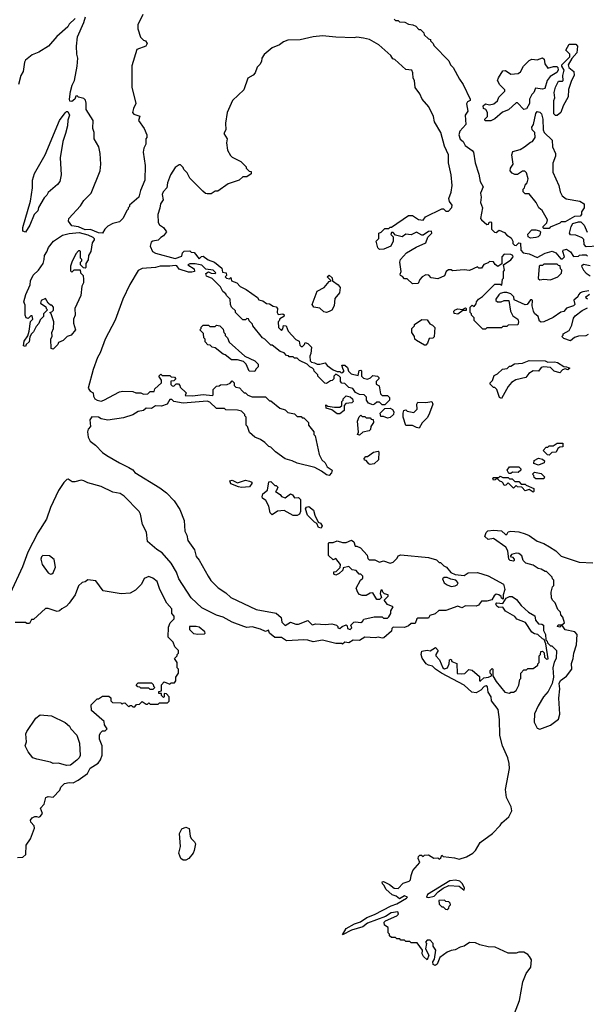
# Model space of a CAD drawing. Extents: x 2348354 to 2479840, y 460476 to 613653.
# Tile 282 of 305: x 2457711 to 2461985, y 566175 to 573605. Entities that reach past the tile are written whole.
import ezdxf

# ---------------------------------------------------------------- set-up
doc = ezdxf.new("R2010")
doc.units = 0

msp = doc.modelspace()

# ---------------------------------------------------------------- linework, layer by layer
at = {"layer": '0CON05XD'}
for points in [[(2458130, 573615), (2458085, 573570), (2458075, 573550), (2457992.3, 573477.7), (2457927.5, 573405), (2457855, 573360), (2457805, 573340), (2457755, 573300), (2457747.5, 573285), (2457736.7, 573215), (2457720, 573185), (2457702.5, 573115)], [(2458640, 573645), (2458602.5, 573565), (2458602.5, 573535), (2458623, 573473), (2458645, 573450), (2458660, 573445), (2458672.5, 573425), (2458662.5, 573405), (2458595, 573380), (2458557, 573257), (2458556.7, 573095), (2458586.7, 572973.3), (2458568.8, 572935), (2458562.5, 572905), (2458571.7, 572891.7), (2458617, 572877), (2458607.5, 572845), (2458650, 572785), (2458670, 572735), (2458670, 572715), (2458662.5, 572705), (2458662.5, 572665), (2458647.5, 572635), (2458643.3, 572605), (2458656.7, 572505), (2458656.4, 572393.6), (2458623, 572317), (2458610, 572265), (2458540, 572205), (2458540, 572195), (2458530, 572185), (2458530, 572175), (2458520, 572165), (2458493, 572107), (2458465, 572080), (2458415, 572067.5), (2458375, 572047.5), (2458352.5, 572025), (2458335, 571994), (2458305, 571996), (2458245, 572021.4), (2458205, 572019.5), (2458155, 572041.2), (2458105, 572050), (2458080, 572085), (2458082.5, 572105), (2458169.3, 572200.7), (2458195, 572240), (2458250, 572295), (2458317.5, 572465), (2458322.5, 572515), (2458317.5, 572595), (2458307.5, 572645), (2458272.5, 572705), (2458272.5, 572755), (2458262.5, 572785), (2458266.2, 572845), (2458213, 572927), (2458212.5, 572975), (2458206.7, 572996.7), (2458195, 573010), (2458155, 573020), (2458145, 573030), (2458135, 573027.5), (2458127.5, 573005), (2458105, 572987.5), (2458090.7, 572990.7), (2458086.7, 573005), (2458095.9, 573064.1), (2458107.9, 573112.1), (2458123.8, 573145), (2458145.7, 573254.3), (2458150, 573315), (2458142.5, 573345), (2458140, 573405), (2458147.5, 573475), (2458196.4, 573583.6), (2458207, 573627)], [(2460535, 573610), (2460545, 573600), (2460565, 573600), (2460575, 573590), (2460617, 573587), (2460645, 573570), (2460677, 573567), (2460700, 573555), (2460721.7, 573531.7), (2460735, 573530), (2460760, 573505), (2460761.7, 573491.7), (2460795, 573460), (2460810, 573455), (2460810, 573445), (2460830, 573425), (2460835, 573410), (2460947.5, 573295), (2460960, 573265), (2460980, 573245), (2461027.5, 573155), (2461056.1, 573116.1), (2461110, 573005), (2461110, 572995), (2461090, 572985), (2461080.7, 572969.3), (2461092.5, 572915), (2461072.5, 572885), (2461076.4, 572813.6), (2461030, 572765), (2461024, 572735), (2461034.3, 572704.3), (2461057.5, 572685), (2461072.5, 572655), (2461125, 572618.8), (2461133.8, 572605), (2461146.7, 572525), (2461175, 572440), (2461183.3, 572385), (2461207.5, 572345), (2461187.5, 572295), (2461192.5, 572265), (2461187.5, 572225), (2461203.3, 572185), (2461187.5, 572105), (2461193.6, 572093.6), (2461235, 572060), (2461248.3, 572061.7), (2461251.7, 572078.3), (2461265, 572080), (2461270, 572075), (2461270, 572025), (2461291.7, 572001.7), (2461305, 572000), (2461327, 572017), (2461368.3, 571998.3), (2461385, 571980), (2461419.3, 571959.3), (2461430, 571935), (2461430, 571915), (2461443, 571903), (2461455, 571900), (2461475, 571920), (2461488.3, 571918.3), (2461490, 571865), (2461510, 571845), (2461555, 571837.5), (2461615, 571810), (2461675, 571843.3), (2461728.3, 571858.3), (2461755, 571846.7), (2461791.7, 571801.7), (2461805, 571800), (2461820, 571815), (2461807.5, 571855), (2461810, 571865), (2461835, 571873.3), (2461865, 571852.5), (2461888.3, 571818.3), (2461925, 571820), (2461933, 571827), (2461955, 571830), (2461985, 571830), (2461995, 571820)], [(2460460, 572025), (2460465, 572030), (2460495, 572030), (2460505, 572040), (2460515, 572040), (2460645, 572127.5), (2460675, 572127.5), (2460718.3, 572098.3), (2460755, 572092.5), (2460773, 572117), (2460895, 572177.5), (2460907, 572177), (2460925, 572160), (2460945, 572160), (2460971.7, 572188.3), (2460972.5, 572205), (2460953.3, 572233.3), (2460947.5, 572255), (2460967, 572303), (2460972.5, 572355), (2460966.7, 572435), (2460946.7, 572525), (2460946.4, 572586.4), (2460915, 572650), (2460886.7, 572755), (2460840, 572835), (2460832.5, 572875), (2460796.7, 572946.7), (2460747.5, 573005), (2460730, 573045), (2460693, 573093), (2460690, 573145), (2460680, 573165), (2460677.5, 573205), (2460670, 573225), (2460625, 573230), (2460540, 573305), (2460525, 573310), (2460510, 573335), (2460420, 573415), (2460350, 573455), (2460305, 573466.7), (2460255, 573472.5), (2460235, 573467.5), (2460095, 573472.5), (2459995, 573483.3), (2459923.9, 573476.1), (2459826.1, 573453.9), (2459735, 573450), (2459701.7, 573438.3), (2459670, 573415), (2459615, 573392.5), (2459555, 573342.5), (2459537.5, 573315), (2459535, 573290), (2459523, 573267), (2459503, 573247), (2459487.5, 573205), (2459473, 573187), (2459432.5, 573165), (2459402.5, 573075), (2459317.5, 572995), (2459276.7, 572905), (2459263.3, 572825), (2459266.1, 572773.9), (2459250, 572745), (2459277.5, 572705), (2459270, 572675), (2459280, 572620), (2459300.7, 572580.7), (2459315, 572567.5), (2459380, 572535), (2459420, 572495), (2459420, 572485), (2459441.7, 572461.7), (2459458.3, 572458.3), (2459458.3, 572441.7), (2459425, 572420), (2459395, 572420), (2459367, 572393), (2459283, 572367), (2459205, 572310), (2459185, 572310), (2459155, 572290), (2459125, 572290), (2459113, 572293), (2459091.7, 572311.7), (2458995, 572410), (2458975, 572450), (2458950, 572475), (2458945, 572490), (2458925, 572510), (2458915, 572510), (2458885, 572490), (2458850, 572435), (2458826.2, 572375), (2458820, 572335), (2458794.3, 572305), (2458785.8, 572285), (2458792.9, 572245), (2458773.8, 572216.2), (2458767.6, 572182.4), (2458754.4, 572135), (2458756.7, 572075), (2458766.1, 572056.1), (2458795, 572037.5), (2458817.5, 572005), (2458796.4, 571973.6), (2458775, 571962.5), (2458755, 571942.5), (2458715, 571933.3), (2458703.3, 571925), (2458696.7, 571895), (2458714, 571855), (2458735, 571843.3), (2458885, 571803.3), (2458935, 571820), (2458940, 571845), (2458951.7, 571858.3), (2458995, 571860), (2459005, 571850), (2459028.3, 571848.3), (2459065, 571800), (2459081.7, 571818.3), (2459095, 571820), (2459133, 571793), (2459180, 571775), (2459235, 571730), (2459240, 571700), (2459267.5, 571695), (2459270, 571675), (2459260, 571665), (2459270, 571655), (2459295, 571650), (2459305, 571660), (2459310, 571635), (2459348.3, 571618.3), (2459375, 571592.5), (2459419.4, 571569.4), (2459505, 571507.5), (2459515, 571490), (2459545, 571483.3), (2459573, 571463), (2459595, 571461.2), (2459623, 571443), (2459645, 571437.5), (2459656.7, 571425), (2459652.5, 571395), (2459661.7, 571381.7), (2459695, 571386.7), (2459705, 571377.5), (2459702.5, 571365), (2459672.5, 571347.5), (2459668.3, 571331.7), (2459660, 571325), (2459663, 571283), (2459685, 571260), (2459697, 571273), (2459701.7, 571298.3), (2459722.5, 571295), (2459736.2, 571255), (2459795, 571192.5), (2459819.3, 571179.3), (2459825, 571150), (2459835, 571140), (2459845, 571140), (2459860, 571155), (2459865, 571170), (2459885, 571162.5), (2459912.5, 571135), (2459907.5, 571085), (2459898.8, 571065), (2459902, 571032), (2459911.2, 571021.2), (2459936, 571016), (2459955, 571006.7), (2459975, 571006.2), (2460016.2, 571016.2), (2460030, 570995), (2460075, 570962.5), (2460105, 570950), (2460125, 570950), (2460135, 570940), (2460148.3, 570941.7), (2460160, 570955), (2460150, 570965), (2460141.7, 570998.3), (2460165, 570997.5), (2460185, 570980), (2460191.7, 570951.7), (2460212.5, 570932.5), (2460265, 570920), (2460273, 570957), (2460285, 570960), (2460290, 570955), (2460290, 570915), (2460305, 570900), (2460335, 570892.5), (2460358.3, 570901.7), (2460375, 570920), (2460410, 570915), (2460420, 570905), (2460420, 570895), (2460400, 570875), (2460400, 570855), (2460421.7, 570841.7), (2460433, 570783), (2460445, 570770), (2460485, 570770), (2460500, 570755), (2460500, 570735), (2460465, 570700), (2460445, 570700), (2460425, 570720), (2460405, 570720), (2460387, 570703), (2460375, 570700), (2460341.7, 570711.7), (2460327.5, 570735), (2460326.7, 570756.7), (2460310, 570775), (2460275, 570777.5), (2460245, 570792.5), (2460225, 570822.5), (2460195, 570830), (2460165, 570860), (2460141.7, 570861.7), (2460130, 570875), (2460130, 570905), (2460118.3, 570918.3), (2460095, 570930), (2460080, 570915), (2460080, 570895), (2460068.3, 570881.7), (2460055, 570880), (2460025, 570860), (2460011.7, 570861.7), (2459960, 570915), (2459960, 570925), (2459931.7, 570951.7), (2459930, 570965), (2459920, 570975), (2459900, 570985), (2459880, 571005), (2459823, 571033), (2459805, 571050), (2459785, 571050), (2459775, 571060), (2459745, 571060), (2459738.3, 571068.3), (2459725, 571070), (2459705, 571090), (2459675, 571100), (2459615, 571150), (2459605, 571150), (2459560, 571195), (2459543.3, 571203.3), (2459470, 571295), (2459468.3, 571308.3), (2459441.7, 571331.7), (2459438.3, 571348.3), (2459425, 571350), (2459415, 571340), (2459395, 571340), (2459340, 571395), (2459338.3, 571408.3), (2459310, 571435), (2459302.5, 571455), (2459300, 571495), (2459270, 571525), (2459266.4, 571536.4), (2459243.6, 571553.6), (2459225, 571590), (2459163, 571653), (2459119.3, 571669.3), (2459115, 571690), (2459135, 571702.5), (2459155, 571693.3), (2459185, 571690), (2459190, 571695), (2459170, 571715), (2459115, 571722.5), (2459085, 571752.5), (2459035, 571763.3), (2458995, 571762.5), (2458980, 571755), (2459027.5, 571725), (2459030, 571705), (2459009.5, 571700.5), (2458985, 571700), (2458915, 571723.3), (2458896.7, 571746.7), (2458885, 571750), (2458845, 571744), (2458770, 571745), (2458735, 571734.2), (2458635, 571726.9), (2458605, 571712.5), (2458543.1, 571606.9), (2458489.2, 571495), (2458431.7, 571338.3), (2458355, 571193.8), (2458319.4, 571090.6), (2458299.4, 571055), (2458265.9, 570965.9), (2458228, 570825), (2458242.3, 570802.3), (2458265, 570790), (2458267.5, 570765), (2458277.5, 570745), (2458295, 570733.3), (2458325, 570727.5), (2458346.4, 570733.6), (2458465, 570797.5), (2458488.3, 570801.7), (2458565, 570800), (2458588.3, 570788.3), (2458625, 570790), (2458645, 570780), (2458677, 570783), (2458695, 570800), (2458725, 570800), (2458731.7, 570818.3), (2458780, 570865), (2458780, 570885), (2458760, 570915), (2458775, 570930), (2458785, 570920), (2458845, 570920), (2458855, 570910), (2458878.3, 570908.3), (2458890, 570895), (2458875, 570880), (2458851.7, 570878.3), (2458851.7, 570851.7), (2458861.7, 570841.7), (2458875, 570840), (2458891.7, 570858.3), (2458908.3, 570858.3), (2458920, 570845), (2458921.7, 570831.7), (2458968.3, 570788.3), (2458960, 570770), (2459015, 570767.5), (2459095, 570777.5), (2459165, 570770), (2459170, 570775), (2459170, 570815), (2459195, 570840), (2459217, 570843), (2459225, 570850), (2459277, 570853), (2459298.3, 570861.7), (2459315, 570880), (2459330, 570865), (2459330, 570845), (2459341.7, 570831.7), (2459368.3, 570828.3), (2459391.7, 570801.7), (2459405, 570790), (2459415, 570790), (2459431.7, 570771.7), (2459465, 570760), (2459565, 570760), (2459595, 570730), (2459605, 570730), (2459673, 570673), (2459715, 570660), (2459735, 570640), (2459785, 570630), (2459805, 570610), (2459835, 570610), (2459841.7, 570601.7), (2459855, 570600), (2459890, 570565), (2459890, 570545), (2459930, 570495), (2459930, 570475), (2459940, 570465), (2459970, 570325), (2459990, 570285), (2460015, 570260), (2460030.7, 570230.7), (2460067.5, 570205), (2460063.3, 570185), (2460045, 570166.7), (2460025, 570170), (2459988.3, 570198.3), (2459936.4, 570226.4), (2459805, 570257.5), (2459767, 570277), (2459715, 570292.5), (2459640, 570345), (2459605, 570380), (2459590, 570385), (2459560, 570415), (2459527, 570437), (2459483.9, 570453.9), (2459445, 570490), (2459430, 570535), (2459420, 570545), (2459420, 570605), (2459410, 570615), (2459410, 570625), (2459385, 570650), (2459355, 570657.5), (2459265, 570660), (2459255, 570670), (2459195, 570670), (2459145, 570720), (2459126.4, 570726.4), (2458945, 570711.4), (2458873.6, 570723.6), (2458858.3, 570738.3), (2458845, 570740), (2458822.5, 570705), (2458782.1, 570687.9), (2458735, 570691.2), (2458705, 570670.8), (2458665, 570672.5), (2458644, 570656), (2458605, 570647.5), (2458565, 570622.5), (2458495, 570600), (2458375, 570582.5), (2458325, 570593.3), (2458305, 570606.7), (2458255, 570608.8), (2458241.2, 570585), (2458246.2, 570535), (2458228, 570515), (2458222.9, 570495), (2458228.8, 570455), (2458243.3, 570425), (2458283.3, 570395), (2458335, 570340), (2458367.7, 570317.7), (2458465, 570260), (2458535, 570226.7), (2458565, 570207.5), (2458579.3, 570189.3), (2458768.3, 570071.7), (2458817.5, 570035), (2458877.5, 569975), (2458918.3, 569908.3), (2458952.5, 569825), (2458957.5, 569745), (2458973.3, 569715), (2458980, 569675), (2459028.8, 569605), (2459042, 569555), (2459065.7, 569525.7), (2459133.3, 569405), (2459154.1, 569374.1), (2459208.3, 569318.3), (2459265, 569280), (2459303.9, 569243.9), (2459495, 569153.3), (2459646.1, 569126.1), (2459683.6, 569093.6), (2459689.3, 569059.3), (2459715, 569032.5), (2459755, 569060), (2459795, 569043.3), (2459815, 569043.3), (2459885, 569072.5), (2459918.3, 569038.3), (2459945, 569047.5), (2460015, 569042.5), (2460065, 569047.5), (2460100, 569035), (2460110, 569025), (2460110, 569015), (2460125, 569010), (2460143, 569027), (2460175, 569037.5), (2460181.7, 569031.7), (2460185, 569010), (2460205, 569002.5), (2460217.5, 569015), (2460210, 569035), (2460231.7, 569058.3), (2460245, 569062.5), (2460285, 569057.5), (2460296.4, 569063.6), (2460308.3, 569081.7), (2460385, 569100)], [(2461765, 572882.5), (2461753, 572883), (2461740, 572895), (2461740, 572995), (2461747.5, 573015), (2461742.5, 573055), (2461752.5, 573095), (2461775, 573140), (2461805, 573140), (2461810, 573145), (2461807.5, 573185), (2461817.5, 573225), (2461800, 573255), (2461800, 573265), (2461860, 573325), (2461860, 573345), (2461830, 573375), (2461855, 573420), (2461905, 573420), (2461917.5, 573405), (2461912.5, 573355), (2461877, 573313), (2461847.5, 573265), (2461852.5, 573245), (2461891.2, 573215), (2461893.8, 573185), (2461872.5, 573145), (2461850.7, 573079.3), (2461847, 573023), (2461810, 572955), (2461792.5, 572905), (2461765, 572882.5)], [(2461221.7, 572841.7), (2461220, 572855), (2461240, 572875), (2461240, 572905), (2461226.4, 572926.4), (2461210, 572935), (2461207.5, 572955), (2461225, 572970), (2461255, 572963.3), (2461288.8, 572971.2), (2461316.4, 572993.6), (2461325, 573020), (2461370, 573065), (2461370, 573075), (2461333.5, 573113.5), (2461316.2, 573145), (2461323, 573167), (2461355, 573220), (2461375, 573221.2), (2461415, 573194), (2461471.7, 573198.3), (2461488.3, 573211.7), (2461512.5, 573255), (2461555, 573297.5), (2461575, 573307.5), (2461615, 573302.5), (2461655, 573317.5), (2461667, 573307), (2461673, 573273), (2461695, 573240), (2461737, 573253), (2461761.7, 573251.7), (2461770, 573245), (2461772.5, 573225), (2461763, 573207), (2461713.6, 573176.4), (2461690, 573145), (2461673, 573087), (2461655, 573080), (2461601.7, 573088.3), (2461590, 573055), (2461575, 573040), (2461557.5, 573005), (2461556.4, 572973.6), (2461535, 572932.5), (2461515, 572927.5), (2461465, 572977.5), (2461455, 572977.5), (2461397.5, 572925), (2461353.9, 572906.1), (2461295, 572857.5), (2461265, 572842.5), (2461221.7, 572841.7)], [(2457755, 572002.5), (2457735, 572010), (2457733.9, 572036.1), (2457792.5, 572235), (2457807.5, 572335), (2457807.5, 572395), (2457822.5, 572445), (2457903.6, 572586.4), (2458011.2, 572845), (2458055, 572902.5), (2458065, 572912.5), (2458075, 572912.5), (2458086.2, 572885), (2458073.6, 572846.4), (2458071.2, 572805), (2458056.7, 572745), (2458036.7, 572685), (2458017, 572563), (2458023.3, 572435), (2458013.3, 572385), (2457997.7, 572362.3), (2457925, 572300), (2457915, 572280), (2457895, 572260), (2457853, 572187), (2457848.3, 572161.7), (2457820, 572135), (2457786.7, 572055), (2457755, 572002.5)], [(2461705, 572030), (2461665, 572030), (2461660, 572035), (2461660, 572045), (2461687, 572073), (2461692.5, 572095), (2461652.5, 572165), (2461627.5, 572185), (2461607.5, 572225), (2461555, 572290), (2461525, 572290), (2461510, 572305), (2461510, 572325), (2461520, 572335), (2461523, 572357), (2461540, 572375), (2461547.5, 572405), (2461535, 572450), (2461521.7, 572461.7), (2461505, 572462.5), (2461465, 572437.5), (2461445, 572436.7), (2461425, 572446.7), (2461410, 572465), (2461412.5, 572485), (2461432.5, 572515), (2461422.5, 572585), (2461430.7, 572609.3), (2461485, 572626.7), (2461520, 572645), (2461565, 572680), (2461580, 572685), (2461600, 572715), (2461597.5, 572755), (2461577.5, 572775), (2461573, 572793), (2461586.7, 572815), (2461603.6, 572896.4), (2461615, 572912.5), (2461635, 572907.5), (2461647.5, 572895), (2461656.7, 572855), (2461660, 572775), (2461667.5, 572755), (2461726.7, 572695), (2461730, 572645), (2461753.3, 572595), (2461753.3, 572575), (2461733, 572523), (2461732.5, 572455), (2461777.5, 572355), (2461787.5, 572305), (2461802.5, 572275), (2461833.6, 572253.6), (2461935, 572236.7), (2461970, 572215), (2461970, 572185), (2461950, 572155), (2461950, 572135), (2461938.3, 572121.7), (2461895, 572120), (2461825, 572080), (2461795, 572080), (2461785, 572070), (2461711.7, 572038.3), (2461705, 572030)], [(2462005, 571560), (2461958.3, 571551.7), (2461940, 571545), (2461925, 571530), (2461920, 571515), (2461891.7, 571488.3), (2461897.5, 571455), (2461887.5, 571445), (2461835, 571427.5), (2461815.7, 571404.3), (2461792.9, 571397.1), (2461735, 571358), (2461665, 571325.8), (2461645, 571322.5), (2461631.2, 571331.2), (2461622.5, 571365), (2461595, 571387.5), (2461586.7, 571405), (2461577.5, 571445), (2461580, 571485), (2461575, 571490), (2461565, 571490), (2461540, 571455), (2461525, 571453.3), (2461441.7, 571491.7), (2461437.5, 571515), (2461416.1, 571536.1), (2461386.4, 571546.4), (2461363.6, 571546.4), (2461335, 571538.8), (2461325, 571530), (2461302.5, 571495), (2461302.5, 571485), (2461315, 571476.7), (2461343, 571477), (2461365, 571486.7), (2461400, 571485), (2461412.5, 571405), (2461430.5, 571370.5), (2461467.5, 571345), (2461472.5, 571325), (2461468.3, 571301.7), (2461395, 571300), (2461385, 571290), (2461355, 571290), (2461345, 571280), (2461235, 571280), (2461225, 571270), (2461205, 571270), (2461140, 571335), (2461140, 571355), (2461120, 571375), (2461120, 571385), (2461110, 571395), (2461110, 571435), (2461125, 571450), (2461138.3, 571441.7), (2461155, 571460), (2461157.5, 571475), (2461172.5, 571495), (2461203, 571517), (2461295, 571610), (2461335, 571610), (2461348.3, 571601.7), (2461351.7, 571648.3), (2461360, 571655), (2461360, 571705), (2461367.5, 571715), (2461360, 571755), (2461415, 571792.5), (2461432.5, 571815), (2461430, 571825), (2461415, 571832.5), (2461365, 571836.7), (2461346.7, 571815), (2461348.3, 571761.7), (2461317, 571743), (2461297, 571757), (2461285, 571777.5), (2461255, 571780), (2461245, 571770), (2461211.7, 571758.3), (2461195, 571730), (2461175, 571730), (2461165, 571740), (2461105, 571712.5), (2461065, 571717.5), (2460975, 571710), (2460965, 571717.5), (2460945, 571717.5), (2460927.5, 571705), (2460915, 571672.5), (2460865, 571650), (2460815, 571656.7), (2460796.1, 571676.1), (2460775, 571680), (2460747.5, 571665), (2460730, 571645), (2460716.1, 571613.9), (2460675, 571612.5), (2460635, 571650), (2460615, 571650), (2460598.3, 571668.3), (2460582.5, 571675), (2460580, 571685), (2460587.5, 571705), (2460577.5, 571775), (2460582.5, 571795), (2460630, 571845), (2460701.7, 571888.3), (2460775, 571920), (2460790, 571965), (2460820, 571995), (2460818.3, 572008.3), (2460795, 572007.5), (2460755, 571980), (2460745, 571980), (2460705, 572002.5), (2460665, 571981.2), (2460623, 571987), (2460595, 571966.2), (2460545, 571980), (2460528.3, 571998.3), (2460515, 572000), (2460510, 571985), (2460527.5, 571967.5), (2460527.5, 571935), (2460510, 571895), (2460457, 571873), (2460425, 571870), (2460413, 571883), (2460400, 571935), (2460420, 571955), (2460420, 571995), (2460438.3, 572001.7), (2460460, 572025)], [(2461565, 571956.7), (2461547, 571967), (2461543, 571987), (2461575, 572020), (2461605, 572020), (2461631.7, 572011.7), (2461640, 572005), (2461635, 571980), (2461622.5, 571967.5), (2461605, 571962.5), (2461565, 571956.7)], [(2462073, 571897), (2461985, 571890), (2461968.3, 571908.3), (2461967, 571947), (2461955, 571960), (2461905, 571980), (2461865, 571982.5), (2461857.5, 571995), (2461870, 572045), (2461883.6, 572066.4), (2461925, 572080), (2461945, 572080), (2461970, 572055), (2461991.7, 572001.7)], [(2457965, 571120), (2457950, 571125), (2457947.5, 571195), (2457957, 571217), (2457953.8, 571245), (2457966.7, 571275), (2457968.8, 571325), (2457950, 571385), (2457940, 571395), (2457955, 571400), (2457967, 571413), (2457966.1, 571436.1), (2457955, 571450), (2457945, 571450), (2457927, 571467), (2457905, 571500), (2457873.6, 571486.4), (2457867.5, 571465), (2457908.3, 571438.3), (2457910, 571425), (2457920, 571415), (2457890, 571385), (2457890, 571365), (2457865, 571340), (2457857, 571313), (2457835, 571290), (2457815, 571250), (2457800, 571235), (2457788.3, 571211.7), (2457782.5, 571175), (2457760, 571155), (2457755, 571140), (2457740, 571145), (2457745, 571180), (2457771.7, 571218.3), (2457782.5, 571255), (2457793, 571327), (2457810, 571345), (2457805, 571370), (2457795, 571370), (2457775, 571350), (2457760, 571355), (2457752.5, 571375), (2457751.7, 571451.7), (2457742.5, 571475), (2457758.3, 571531.7), (2457790, 571605), (2457792.5, 571635), (2457813.9, 571676.1), (2457852.5, 571715), (2457887.5, 571765), (2457896.7, 571795), (2457897.5, 571825), (2457916.7, 571853.3), (2457927.5, 571885), (2457966.7, 571935), (2458035, 571980), (2458085, 571992.5), (2458159.7, 571999.7), (2458225, 571982), (2458262.5, 571965), (2458272.5, 571955), (2458272.5, 571945), (2458258.3, 571921.7), (2458247.5, 571855), (2458230, 571825), (2458227, 571793), (2458210, 571765), (2458210, 571735), (2458205, 571730), (2458191.7, 571731.7), (2458170, 571755), (2458170, 571775), (2458180, 571785), (2458180, 571795), (2458170, 571805), (2458170, 571855), (2458165, 571860), (2458155, 571860), (2458135, 571837.5), (2458103.8, 571775), (2458093.8, 571745), (2458095, 571710), (2458105, 571700), (2458123, 571717), (2458168.3, 571718.3), (2458170, 571695), (2458190, 571675), (2458192.5, 571645), (2458191.7, 571618.3), (2458180, 571595), (2458172.5, 571525), (2458127.5, 571425), (2458130, 571375), (2458116.7, 571345), (2458116.7, 571315), (2458132.5, 571265), (2458100, 571225), (2458070, 571215), (2458040, 571185), (2458005, 571170), (2458000, 571155), (2457965, 571120)], [(2461715, 571642.5), (2461770, 571665), (2461798.3, 571691.7), (2461800, 571715), (2461790, 571725), (2461788.3, 571748.3), (2461775, 571750), (2461765, 571760), (2461665, 571760), (2461655, 571750), (2461635, 571750), (2461630, 571745), (2461621.7, 571651.7), (2461635, 571642.5), (2461665, 571646.7), (2461715, 571642.5)], [(2462015, 571747.5), (2461963, 571757), (2461950, 571745), (2461964, 571714), (2461982.9, 571692.9), (2462015, 571673.3)], [(2460025, 571396.7), (2460005, 571400), (2459975, 571428.8), (2459930, 571435), (2459917.5, 571455), (2459954.2, 571555.8), (2460006.7, 571585), (2460045, 571630), (2460060, 571635), (2460030, 571665), (2460045, 571677.5), (2460068.3, 571658.3), (2460070, 571635), (2460112.5, 571605), (2460127.5, 571585), (2460123.3, 571545), (2460089.5, 571500.5), (2460083.3, 571445), (2460066, 571414), (2460045, 571403.3), (2460025, 571396.7)], [(2461995, 571496.7), (2461984, 571504), (2461982.5, 571515), (2462010, 571535)], [(2461015, 571382.5), (2460988.3, 571388.3), (2460986.7, 571405), (2460996.7, 571415), (2461015, 571422.5), (2461051.7, 571418.3), (2461075, 571430), (2461080, 571425), (2461078.3, 571411.7), (2461055, 571410), (2461015, 571382.5)], [(2462000, 571230), (2461981.7, 571218.3), (2461925, 571217.5), (2461895, 571207.5), (2461865, 571182.5), (2461815, 571200), (2461800, 571215), (2461810, 571225), (2461810, 571235), (2461855, 571260), (2461875, 571300), (2461888.3, 571351.7), (2461900.7, 571369.3), (2461955, 571410), (2461995, 571430)], [(2459485, 570950), (2459441.7, 570951.7), (2459420, 571005), (2459400, 571025), (2459355, 571037.5), (2459308.3, 571038.3), (2459260, 571075), (2459245, 571080), (2459185, 571130), (2459163, 571133), (2459148.3, 571148.3), (2459131.7, 571151.7), (2459110, 571175), (2459110, 571195), (2459100, 571205), (2459098.3, 571238.3), (2459070, 571265), (2459080, 571275), (2459080, 571285), (2459095, 571300), (2459135, 571300), (2459145, 571290), (2459185, 571290), (2459195, 571300), (2459220, 571295), (2459245, 571270), (2459250, 571245), (2459260, 571235), (2459261.7, 571221.7), (2459280, 571205), (2459291.7, 571171.7), (2459410, 571065), (2459485, 571030), (2459510, 571005), (2459510, 570985), (2459491.7, 570968.3), (2459485, 570950)], [(2460775, 571150), (2460765, 571150), (2460703.6, 571183.6), (2460692.5, 571195), (2460690, 571215), (2460670, 571245), (2460670, 571275), (2460690, 571295), (2460690, 571305), (2460745, 571342.5), (2460785, 571340), (2460805, 571310), (2460825, 571300), (2460841.7, 571281.7), (2460838.3, 571211.7), (2460827, 571203), (2460800, 571200), (2460787, 571163), (2460775, 571150)], [(2461345, 570747.5), (2461330, 570755), (2461310, 570815), (2461295, 570830), (2461285, 570830), (2461260, 570855), (2461260, 570865), (2461277, 570883), (2461290.7, 570919.3), (2461316.4, 570933.6), (2461353, 570967), (2461387, 570973), (2461405, 570990), (2461415, 570990), (2461443, 571007), (2461505, 571012.5), (2461555, 571032.5), (2461675, 571030), (2461695, 571020), (2461745, 571022.5), (2461767, 571017), (2461815, 570987.5), (2461835, 570986.7), (2461860, 570975), (2461845, 570962.5), (2461825, 570970), (2461806.4, 570963.6), (2461785, 570940), (2461741.7, 570951.7), (2461715, 570980), (2461665, 570986.7), (2461645, 570980), (2461625, 570952.5), (2461584, 570956), (2461552.5, 570935), (2461530, 570905), (2461453, 570887), (2461421.7, 570868.3), (2461395, 570837.5), (2461345, 570747.5)], [(2460125, 570630), (2460105, 570630), (2460065, 570660), (2460023, 570673), (2460021.7, 570698.3), (2460035, 570690), (2460085, 570680), (2460125, 570680), (2460140, 570695), (2460140, 570725), (2460150, 570735), (2460150, 570745), (2460173, 570767), (2460205, 570760), (2460222.5, 570745), (2460227, 570723), (2460217, 570713), (2460171.7, 570708.3), (2460160, 570695), (2460160, 570655), (2460125, 570630)], [(2460725, 570523.3), (2460705, 570526.7), (2460675, 570542.5), (2460623.6, 570543.6), (2460602.5, 570605), (2460602.5, 570635), (2460610, 570655), (2460625, 570660), (2460635, 570650), (2460685, 570640), (2460710, 570665), (2460707.5, 570705), (2460715, 570720), (2460773.9, 570716.1), (2460820, 570725), (2460827.5, 570705), (2460802.5, 570635), (2460786.4, 570603.6), (2460745.9, 570564.1), (2460725, 570523.3)], [(2460275, 570470), (2460260, 570475), (2460267.5, 570492.5), (2460260, 570575), (2460271.7, 570608.3), (2460285, 570620), (2460295, 570610), (2460315, 570610), (2460325, 570600), (2460355, 570600), (2460361.7, 570591.7), (2460378.3, 570588.3), (2460380, 570565), (2460360, 570535), (2460358.3, 570511.7), (2460347, 570503), (2460298.3, 570491.7), (2460275, 570470)], [(2460485, 570597.5), (2460455, 570610), (2460435, 570610), (2460430, 570635), (2460465, 570670), (2460505, 570672.5), (2460523, 570663), (2460532.5, 570645), (2460530, 570625), (2460505, 570602.5), (2460485, 570597.5)], [(2461705, 570320), (2461691.7, 570321.7), (2461660, 570355), (2461681.7, 570378.3), (2461695, 570380), (2461705, 570390), (2461735, 570390), (2461765, 570410), (2461808.3, 570408.3), (2461808.3, 570381.7), (2461785, 570380), (2461770, 570370), (2461758.3, 570341.7), (2461725, 570340), (2461705, 570320)], [(2460355, 570247.5), (2460345, 570252.5), (2460325, 570280), (2460311.7, 570281.7), (2460310, 570295), (2460321.7, 570308.3), (2460335, 570310), (2460379.3, 570340.7), (2460415, 570350), (2460420, 570345), (2460417, 570283), (2460385, 570253.3), (2460355, 570247.5)], [(2461415, 570180), (2461401.7, 570181.7), (2461387.5, 570205), (2461405, 570230), (2461475, 570230), (2461490, 570215), (2461490, 570205), (2461471.7, 570188.3), (2461428.3, 570191.7), (2461415, 570180)], [(2461625, 570242.5), (2461590, 570255), (2461591.7, 570278.3), (2461625, 570297.5), (2461655, 570290), (2461670, 570275), (2461668.3, 570261.7), (2461625, 570242.5)], [(2461585, 570040), (2461555, 570060), (2461525, 570050), (2461498.3, 570078.3), (2461465, 570080), (2461455, 570090), (2461435, 570070), (2461395, 570110), (2461378.3, 570091.7), (2461365, 570090), (2461358.3, 570108.3), (2461348.3, 570118.3), (2461331.7, 570121.7), (2461318.3, 570138.3), (2461305, 570140), (2461298.3, 570131.7), (2461285, 570130), (2461280, 570145), (2461285, 570150), (2461325, 570150), (2461335, 570160), (2461355, 570150), (2461395, 570150), (2461405, 570140), (2461425, 570140), (2461445, 570120), (2461475, 570120), (2461495, 570100), (2461525, 570100), (2461531.7, 570091.7), (2461588.3, 570068.3), (2461590, 570045), (2461585, 570040)], [(2461665, 570140), (2461605, 570140), (2461591.7, 570151.7), (2461590, 570165), (2461580, 570175), (2461595, 570190), (2461645, 570180), (2461670, 570155), (2461665, 570140)], [(2460385, 569100), (2460445, 569100), (2460455, 569090), (2460485, 569090), (2460495, 569100), (2460510, 569125), (2460510, 569145), (2460527.5, 569175), (2460485, 569192.5), (2460460, 569225), (2460490, 569255), (2460490, 569265), (2460463, 569273), (2460450, 569285), (2460445, 569300), (2460435, 569300), (2460430, 569275), (2460440, 569245), (2460425, 569230), (2460405, 569230), (2460375, 569280), (2460355, 569277.5), (2460325, 569260), (2460295, 569260), (2460275, 569267.5), (2460261.7, 569281.7), (2460250, 569315), (2460283, 569377), (2460298.3, 569391.7), (2460300, 569405), (2460285, 569420), (2460271.7, 569421.7), (2460248.3, 569448.3), (2460220, 569455), (2460195, 569480), (2460151.7, 569468.3), (2460148.3, 569451.7), (2460120, 569425), (2460097, 569413), (2460081.7, 569421.7), (2460081.7, 569438.3), (2460098.3, 569441.7), (2460128.3, 569471.7), (2460130, 569495), (2460095, 569540), (2460075, 569530), (2460041.7, 569561.7), (2460040, 569655), (2460045, 569660), (2460075, 569660), (2460105, 569673.3), (2460145, 569661.2), (2460175, 569660), (2460215, 569677.5), (2460232.5, 569665), (2460241.7, 569631.7), (2460255, 569632.5), (2460280.7, 569620.7), (2460332.5, 569565), (2460338.3, 569538.3), (2460348.3, 569528.3), (2460389.3, 569529.3), (2460425, 569512.5), (2460455, 569522.5), (2460505, 569503.8), (2460529.3, 569510.7), (2460558.3, 569541.7), (2460565, 569560), (2460585, 569566.7), (2460795, 569547.5), (2460855, 569530), (2460875, 569510), (2460885, 569510), (2460910, 569485), (2460930, 569475), (2460963.6, 569433.6), (2460995, 569417.5), (2461065, 569410), (2461095, 569430), (2461165, 569432.5), (2461245, 569408.8), (2461360, 569345), (2461370, 569305), (2461357.5, 569265), (2461358.3, 569231.7), (2461345, 569240), (2461342.5, 569252.5), (2461326.1, 569266.1), (2461305, 569270), (2461291.2, 569258.8), (2461273.6, 569226.4), (2461233.6, 569216.4), (2461195, 569216.7), (2461171.7, 569188.3), (2461155, 569180), (2461075, 569182.5), (2461045, 569167.5), (2461015, 569180), (2460925, 569146.7), (2460873.6, 569146.4), (2460845, 569122.5), (2460805, 569110), (2460795, 569090), (2460715, 569090), (2460706.4, 569083.6), (2460695, 569050), (2460665, 569050), (2460645, 569030), (2460615, 569017.5), (2460528.3, 569021.7), (2460518.3, 569011.7), (2460515, 568990), (2460458.3, 568941.7), (2460445, 568937.5), (2460415, 568946.7), (2460395, 568940), (2460315, 568946.7), (2460275, 568920), (2460227, 568923), (2460195, 568902.5), (2460165, 568907.5), (2460145, 568892.5), (2460137.5, 568897.5), (2460095, 568896.7), (2459995, 568923.3), (2459925, 568910), (2459885, 568923.8), (2459855, 568926.7), (2459725, 568918.8), (2459685, 568944), (2459635, 568942), (2459596.7, 568975), (2459588.3, 568998.3), (2459582.5, 568995), (2459565, 568988.8), (2459526.9, 569006.9), (2459465, 569022.5), (2459425, 569017.5), (2459402.5, 569025), (2459315, 569060), (2459245, 569096.2), (2459195, 569111.2), (2459085, 569166.7), (2459005, 569242.5), (2458912.5, 569385), (2458893.3, 569435), (2458853.3, 569505), (2458785, 569582.5), (2458745, 569607.5), (2458676.4, 569666.4), (2458667.5, 569737.5), (2458638.8, 569795), (2458622.5, 569875), (2458612.5, 569895), (2458498.9, 570008.9), (2458469.7, 570029.7), (2458415, 570040), (2458325, 570083.8), (2458225, 570111.2), (2458195, 570126.2), (2458175, 570131.2), (2458127, 570117), (2458107, 570117), (2458077.7, 570137.7), (2458067.5, 570135), (2458045, 570112), (2458005, 570052), (2457944.5, 569925), (2457914.4, 569835), (2457848.1, 569731.9), (2457772.7, 569587.3), (2457732.7, 569477.3), (2457638.5, 569275)], [(2459385, 570076.2), (2459361.2, 570081.2), (2459305, 570103.3), (2459297.5, 570125), (2459315, 570130), (2459355, 570110), (2459415, 570131.2), (2459445, 570123.8), (2459462.5, 570115), (2459463.3, 570105), (2459445, 570080), (2459385, 570076.2)], [(2459805, 569863.3), (2459775, 569863.3), (2459705, 569902.5), (2459655, 569896.7), (2459615, 569870), (2459600, 569885), (2459591.2, 569935), (2459566.9, 569976.9), (2459542.5, 569995), (2459540, 570005), (2459545, 570027.5), (2459580, 570055), (2459591.7, 570118.3), (2459605, 570120), (2459635, 570090), (2459645, 570090), (2459658.3, 570078.3), (2459648.3, 570051.7), (2459640, 570045), (2459675, 570022.5), (2459685, 570007.5), (2459715, 569997.5), (2459755, 570027.5), (2459769.3, 570019.3), (2459785, 569997.5), (2459815, 570000), (2459830, 569985), (2459830, 569895), (2459822.5, 569875), (2459805, 569863.3)], [(2459985, 569767.5), (2459965, 569773.8), (2459953, 569803), (2459935, 569813.3), (2459882.5, 569865), (2459867.5, 569915), (2459875, 569927.5), (2459891.7, 569931.7), (2459927.5, 569905), (2459936.7, 569865), (2459962.5, 569812.5), (2459980, 569805), (2459992.5, 569785), (2459985, 569767.5)], [(2460281.8, 566798.2), (2460330, 566830), (2460387.9, 566852.1), (2460512.4, 566917.6), (2460556.8, 566933.2), (2460630, 566975), (2460636.7, 566985), (2460615, 566993.3), (2460575, 566972), (2460551.2, 566991.2), (2460521.1, 567001.1), (2460473.7, 567043.7), (2460461.2, 567071.2), (2460447.5, 567085), (2460445, 567100), (2460455, 567102.5), (2460500, 567080), (2460535, 567052.5), (2460565, 567050), (2460605, 567090), (2460650, 567105), (2460660, 567115), (2460663, 567147), (2460677.5, 567185), (2460730, 567245), (2460717.5, 567275), (2460718.3, 567291.7), (2460728.3, 567301.7), (2460741.7, 567301.7), (2460755, 567290), (2460765, 567300), (2460795, 567302.5), (2460835, 567277.5), (2460865, 567280), (2460875, 567270), (2460888.3, 567281.7), (2460895, 567300), (2460905, 567290), (2460991.7, 567281.7), (2461025, 567270), (2461081.7, 567288.3), (2461130, 567315), (2461150, 567335), (2461183.6, 567396.4), (2461276.4, 567463.6), (2461336.4, 567523.6), (2461347.5, 567545), (2461400.7, 567589.3), (2461423.3, 567635), (2461418.8, 567665), (2461403.3, 567695), (2461383.8, 567735), (2461376.2, 567795), (2461406.7, 567955), (2461403, 567993), (2461392.5, 568035), (2461353.3, 568125), (2461333.6, 568203.6), (2461330, 568325), (2461319.3, 568399.3), (2461270, 568465), (2461267.5, 568495), (2461245, 568530), (2461240.7, 568570.7), (2461228.8, 568578.8), (2461215, 568573.8), (2461190, 568545), (2461155, 568526.2), (2461120.9, 568530.9), (2461062.7, 568582.7), (2460893.3, 568675), (2460847.5, 568705), (2460825, 568727.5), (2460795, 568733.8), (2460777.5, 568745), (2460748.3, 568788.3), (2460740, 568815), (2460745, 568840), (2460785, 568847.5), (2460807, 568843), (2460847, 568867), (2460867.5, 568845), (2460850, 568815), (2460850, 568805), (2460877.5, 568775), (2460902.5, 568715), (2460915, 568707.5), (2460937.5, 568715), (2460950, 568745), (2460952.5, 568775), (2460965, 568780), (2460971.7, 568761.7), (2461007.5, 568747.5), (2461011.7, 568671.7), (2461040.7, 568669.3), (2461068.3, 568671.7), (2461098.3, 568701.7), (2461125, 568696.7), (2461178.3, 568648.3), (2461180, 568615), (2461185, 568612.5), (2461211.7, 568638.3), (2461247, 568643), (2461270, 568655), (2461270, 568665), (2461260, 568675), (2461260, 568695), (2461275, 568710), (2461280, 568705), (2461280, 568655), (2461305, 568610), (2461371.7, 568531.7), (2461405, 568522.5), (2461415, 568530), (2461435, 568530), (2461457, 568543), (2461477, 568583), (2461483, 568627), (2461490, 568635), (2461490, 568675), (2461515, 568700), (2461535, 568700), (2461545, 568710), (2461585, 568710), (2461620, 568735), (2461620, 568745), (2461630, 568755), (2461630, 568805), (2461640, 568815), (2461641.7, 568838.3), (2461655, 568840), (2461668.3, 568828.3), (2461670, 568795), (2461685, 568780), (2461697, 568783), (2461680, 568895), (2461668.3, 568928.3), (2461653.6, 568933.6), (2461620, 568965), (2461595, 568970), (2461573.6, 568983.6), (2461526, 569056), (2461461.7, 569081.7), (2461445, 569102.5), (2461375, 569142.5), (2461355, 569172.5), (2461325, 569170), (2461309.3, 569179.3), (2461302.5, 569195), (2461310, 569205), (2461355, 569200), (2461380.7, 569239.3), (2461405, 569252.5), (2461425, 569252.5), (2461459.3, 569229.3), (2461492.5, 569185), (2461550, 569135), (2461596.4, 569106.4), (2461602.5, 569075), (2461625, 569047.5), (2461650, 569045), (2461663.3, 569035), (2461662.5, 568995), (2461677, 568967), (2461680, 568925), (2461690, 568915), (2461691.7, 568901.7), (2461715, 568880), (2461725, 568880), (2461760, 568845), (2461757.5, 568785), (2461743, 568757), (2461732.5, 568715), (2461737.5, 568645), (2461727.5, 568595), (2461697.5, 568535), (2461662.5, 568495), (2461621.7, 568428.3), (2461593.6, 568366.4), (2461592.5, 568305), (2461615, 568260), (2461635, 568251.2), (2461715, 568282.2), (2461775, 568326.2), (2461784.5, 568365.5), (2461778.2, 568485), (2461784.2, 568555), (2461781.2, 568595), (2461791.4, 568618.6), (2461835, 568650.8), (2461875.6, 568705), (2461874.1, 568745.9), (2461886.7, 568785), (2461890, 568825), (2461911.7, 568888.3), (2461916.7, 568965), (2461897.5, 568985), (2461825, 569002), (2461805, 569030), (2461795, 569030), (2461785, 569021.2), (2461767.5, 569025), (2461772.3, 569037.7), (2461801.7, 569038.3), (2461820, 569055), (2461807, 569097), (2461793, 569113), (2461790, 569135), (2461770, 569155), (2461750, 569205), (2461730, 569225), (2461723, 569243), (2461720, 569285), (2461730, 569325), (2461740, 569335), (2461740, 569375), (2461730, 569385), (2461728.3, 569398.3), (2461685, 569440), (2461675, 569440), (2461645, 569460), (2461623, 569463), (2461585, 569490), (2461530, 569505), (2461510, 569525), (2461498.3, 569558.3), (2461477, 569577), (2461455, 569580), (2461421.7, 569568.3), (2461410, 569555), (2461428.3, 569548.3), (2461440, 569535), (2461440, 569525), (2461435, 569520), (2461410, 569525), (2461400, 569535), (2461393, 569597), (2461377.5, 569625), (2461285, 569690), (2461245, 569682.5), (2461220, 569705), (2461230, 569735), (2461241.7, 569748.3), (2461285, 569752.5), (2461345, 569747.5), (2461375, 569720), (2461385, 569720), (2461395, 569740), (2461415, 569746.7), (2461475, 569741.2), (2461525, 569726.2), (2461555, 569713.3), (2461615, 569670), (2461665, 569653.3), (2461707.3, 569627.3), (2461755, 569596.2), (2461795, 569556.7), (2461931.7, 569511.7), (2462035, 569506.2)], [(2457945, 569420), (2457955, 569422.5), (2457965, 569430), (2457982.5, 569475), (2457971.2, 569531.2), (2457935, 569560), (2457885, 569561.2), (2457875, 569552.5), (2457870, 569535), (2457880, 569495), (2457925, 569430), (2457945, 569420)], [(2457695, 567282.5), (2457735, 567286.7), (2457757.5, 567305), (2457761.2, 567375), (2457793.3, 567425), (2457822.5, 567505), (2457821.7, 567521.7), (2457795, 567550), (2457792.5, 567565), (2457805, 567582.5), (2457825, 567592.5), (2457838.3, 567591.7), (2457855, 567587.5), (2457865, 567592.5), (2457882.5, 567615), (2457867.5, 567655), (2457896.2, 567685), (2457907.5, 567735), (2457925, 567743.3), (2457965, 567737.5), (2458015, 567790), (2458022.5, 567815), (2458049.3, 567840.7), (2458085, 567850), (2458115, 567847.5), (2458153.6, 567866.4), (2458223.9, 567916.1), (2458242, 567958), (2458302.5, 567995), (2458320.7, 568019.3), (2458332.5, 568055), (2458332.5, 568125), (2458312.5, 568175), (2458312.5, 568205), (2458320, 568225), (2458335, 568240), (2458355, 568240), (2458370, 568255), (2458350, 568285), (2458348.3, 568308.3), (2458253, 568393), (2458250, 568435), (2458295, 568480), (2458305, 568480), (2458335, 568500), (2458385, 568500), (2458398.3, 568488.3), (2458400, 568465), (2458411.7, 568451.7), (2458475, 568450), (2458485, 568440), (2458491.7, 568448.3), (2458505, 568450), (2458535, 568420), (2458545, 568430), (2458555, 568430), (2458565, 568420), (2458580, 568420), (2458591.7, 568438.3), (2458615, 568440), (2458635, 568460), (2458665, 568440), (2458675, 568440), (2458685, 568450), (2458695, 568440), (2458755, 568440), (2458765, 568450), (2458825, 568450), (2458838.3, 568461.7), (2458840, 568495), (2458818.3, 568518.3), (2458800, 568520), (2458800, 568495), (2458795, 568490), (2458780, 568505), (2458780, 568520), (2458761.7, 568521.7), (2458760, 568535), (2458780, 568540), (2458780, 568585), (2458801.7, 568608.3), (2458845, 568590), (2458855, 568600), (2458878.3, 568601.7), (2458890, 568615), (2458890, 568645), (2458910, 568675), (2458910, 568705), (2458900, 568715), (2458900, 568755), (2458880, 568785), (2458900, 568805), (2458900, 568815), (2458910, 568825), (2458910, 568845), (2458881.7, 568871.7), (2458868.3, 568908.3), (2458832.5, 568945), (2458835, 569020), (2458846.4, 569053.6), (2458877, 569083), (2458877.5, 569105), (2458860, 569125), (2458858.3, 569158.3), (2458821.7, 569201.7), (2458768.8, 569305), (2458748.8, 569365), (2458715, 569391.2), (2458685, 569403.3), (2458650.5, 569389.5), (2458630, 569345), (2458585, 569300), (2458545, 569276.7), (2458478, 569272), (2458340, 569295), (2458285, 569370), (2458225, 569377.5), (2458205, 569362.5), (2458181.7, 569358.3), (2458155, 569332.5), (2458130, 569265), (2458085, 569201.2), (2458065, 569178.8), (2458029.3, 569160.7), (2458012.5, 569145), (2457995, 569140), (2457925, 569162.5), (2457905, 569162.5), (2457815, 569080), (2457801.7, 569078.3), (2457785, 569050), (2457765, 569050), (2457755, 569057.5), (2457677, 569057)], [(2460965, 569327.5), (2460995, 569333.3), (2461010, 569340), (2461017.5, 569355), (2461000, 569375), (2460963, 569383), (2460935, 569396.7), (2460913.6, 569396.4), (2460900, 569385), (2460912.5, 569355), (2460935, 569340), (2460965, 569327.5)], [(2459055, 568967.5), (2459105, 568970), (2459110, 568975), (2459107.5, 568985), (2459065, 569020), (2459043.6, 569026.4), (2458992.5, 569025), (2458993, 569003), (2459023, 568973), (2459055, 568967.5)], [(2458715, 568550), (2458695, 568550), (2458685, 568560), (2458625, 568560), (2458618.3, 568568.3), (2458601.7, 568571.7), (2458590, 568585), (2458605, 568600), (2458705, 568600), (2458718.3, 568588.3), (2458720, 568575), (2458730, 568565), (2458715, 568550)], [(2458065, 567976.7), (2458005, 567993.8), (2457965, 567991.2), (2457945, 568001.2), (2457840, 568025), (2457810, 568035), (2457775, 568080), (2457752.5, 568125), (2457762.5, 568155), (2457758.8, 568215), (2457766.2, 568235), (2457833.3, 568335), (2457865, 568360), (2457951.7, 568351.7), (2458055, 568302.5), (2458087.5, 568275), (2458097.5, 568255), (2458142.5, 568205), (2458162.5, 568145), (2458166.4, 568053.6), (2458160, 568035), (2458143, 568017), (2458095, 567980), (2458065, 567976.7)], [(2458965, 567263.3), (2458945, 567263.8), (2458926.1, 567276.1), (2458912, 567315), (2458923.8, 567365), (2458916, 567465), (2458935, 567498.8), (2458965, 567512), (2458990.7, 567500.7), (2458996.7, 567445), (2459005, 567427.5), (2459030.7, 567400.7), (2459036.2, 567385), (2459028, 567335), (2459018.8, 567315), (2458987.5, 567275), (2458965, 567263.3)], [(2460795, 566982.5), (2460838.3, 566991.7), (2460867.5, 567025), (2460905, 567051.2), (2460948.8, 567071.2), (2461026.5, 567066.5), (2461065, 567037.5), (2461067.3, 567052.7), (2461050.9, 567085), (2461030.6, 567105), (2460998.9, 567111.1), (2460955, 567107.7), (2460786.7, 567005), (2460780, 566985), (2460795, 566982.5)], [(2460935, 566890), (2460948.3, 566901.7), (2460950, 566915), (2460960, 566925), (2460958.3, 566938.3), (2460948.3, 566948.3), (2460925, 566950), (2460915, 566960), (2460871.7, 566958.3), (2460875, 566930), (2460895, 566910), (2460905, 566910), (2460923, 566893), (2460935, 566890)], [(2461444.4, 566105), (2461481.9, 566205), (2461505.9, 566344.1), (2461531.7, 566408.3), (2461566, 566455), (2461570.7, 566510.7), (2461557.5, 566535), (2461545, 566550), (2461515, 566567.5), (2461475, 566570), (2461455, 566560), (2461395, 566560), (2461297, 566607), (2461245, 566610), (2461183, 566623), (2461149.3, 566639.3), (2461105, 566642.5), (2461065, 566613.3), (2461033.6, 566606.4), (2460995, 566587.5), (2460965, 566582.5), (2460935, 566567.5), (2460880.7, 566529.3), (2460860.7, 566479.3), (2460845, 566467.5), (2460830, 566475), (2460827.5, 566495), (2460840, 566515), (2460850, 566585), (2460830, 566615), (2460830, 566635), (2460808.3, 566658.3), (2460785, 566660), (2460772.5, 566645), (2460780, 566635), (2460773, 566593), (2460797.5, 566545), (2460785, 566510), (2460757.5, 566535), (2460747.5, 566555), (2460750, 566585), (2460708.3, 566638.3), (2460665, 566640), (2460655, 566650), (2460625, 566650), (2460615, 566660), (2460585, 566660), (2460578.3, 566668.3), (2460555, 566670), (2460545, 566680), (2460515, 566680), (2460501.7, 566691.7), (2460500, 566705), (2460490, 566715), (2460490, 566755), (2460461.7, 566771.7), (2460460, 566795), (2460470, 566805), (2460556.4, 566843.6), (2460567.5, 566855), (2460562.5, 566872.5), (2460513.3, 566865), (2460471.7, 566838.3), (2460335, 566787.1), (2460300, 566760), (2460215, 566734.5), (2460145, 566700), (2460175, 566746.9), (2460237.3, 566782.7), (2460281.8, 566798.2)]]:
    msp.add_lwpolyline(points, dxfattribs=at)

doc.saveas('drawing.dxf')
